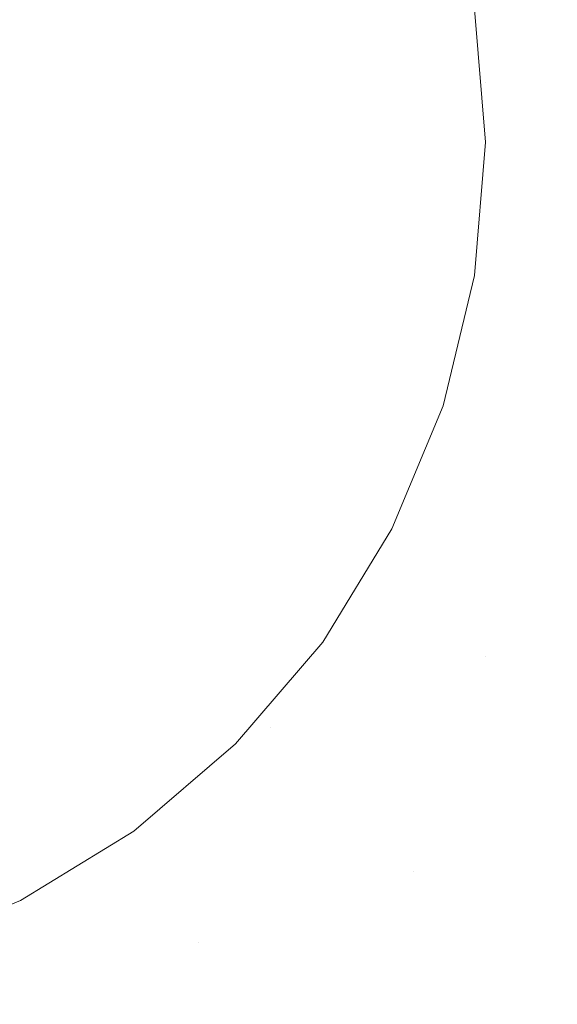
# Model space of a CAD drawing. Header units: centimetres. Extents: x -15121 to 30567, y -60641 to 0.
# Tile 423 of 656: x 1080.4823 to 1080.5455, y -23150.7141 to -23150.5984. Entities that reach past the tile are written whole.
import ezdxf

# ---------------------------------------------------------------- set-up
doc = ezdxf.new("R2010")
doc.units = ezdxf.units.CM
doc.header["$LTSCALE"] = 60
doc.layers.add('AIKA rzut sufitu wymiarowanie lobby', color=7, linetype='Continuous')
doc.layers.add('MB-uszczelki_tworzywa', color=8, linetype='Continuous', lineweight=0)
doc.styles.add('wymiar', font='txt.shx', dxfattribs={"width": 0.6})
doc.dimstyles.new('Dwudziestka', dxfattribs={"dimtxt": 7, "dimasz": 0.7, "dimexe": 5, "dimexo": 0, "dimgap": 2.5, "dimtad": 1, "dimtoh": 1, "dimdec": 3, "dimrnd": 0.5, "dimdsep": 46, "dimtxsty": 'wymiar', "dimblk": 'znacznik', "dimcen": 0, "dimdle": 5, "dimse1": 1, "dimse2": 1, "dimclrd": 256, "dimclre": 256, "dimclrt": 256, "dimadec": 0, "dimazin": 0, "dimtfac": 0.4, "dimtdec": 3, "dimtix": 1, "dimtofl": 0, "dimtmove": 2, "dimatfit": 3, "dimldrblk": 'znacznik', "dimfxl": 1, "dimtolj": 1, "dimarcsym": 0})

# ---------------------------------------------------------------- blocks, each defined once
blk = doc.blocks.new('120518', base_point=(5.2817, 995.21796))
at = {"layer": 'MB-uszczelki_tworzywa'}
for p, q in [((4.61831, 997.45845), (4.61831, 997.45845)), ((4.36585, 997.375), (4.36585, 997.375)), ((4.53381, 997.20598), (4.53381, 997.20598)), ((4.28134, 997.12253), (4.28134, 997.12253)), ((4.28134, 996.44859), (4.28134, 996.44859))]:
    blk.add_line(p, q, dxfattribs=at)
at = {"layer": 'MB-uszczelki_tworzywa', "flags": 128}
blk.add_lwpolyline([(5.59649, 995.56126), (5.44015, 995.52746), (5.2817, 995.51795), (5.12536, 995.53063), (4.97219, 995.5676), (4.82747, 995.62781), (4.69437, 995.70915), (4.57501, 995.81162), (4.47254, 995.93098), (4.3912, 996.06408), (4.33099, 996.2088), (4.29402, 996.36197), (4.28134, 996.51831), (4.29402, 996.67464), (4.33099, 996.82781), (4.3912, 996.97253), (4.47254, 997.10563), (4.57501, 997.225), (4.69437, 997.32746), (4.82747, 997.4088), (4.97219, 997.46901), (5.12536, 997.50598)], dxfattribs=at)
blk = doc.blocks.new('znacznik')
at = {"color": 0}
for points in [[(0, -5), (0, 5)], [(-4, 0), (4, 0)]]:
    blk.add_lwpolyline(points, dxfattribs=at)
at = {"color": 1}
blk.add_lwpolyline([(-2.12132, -2.12132), (2.12132, 2.12132)], dxfattribs=at)
blk = doc.blocks.new('*D7253')
at = {"layer": 'AIKA rzut sufitu wymiarowanie lobby', "lineweight": -2, "transparency": 16777216}
blk.add_line((970.46844, -23167.85278), (1342.58803, -23167.85278), dxfattribs=at)
at = {"layer": 'Defpoints', "color": 0, "transparency": 16777216}
for p in [(969.76844, -23147.52154), (1343.28803, -23147.52154), (1343.28803, -23167.85278)]:
    blk.add_point(p, dxfattribs=at)
at = {"layer": 'AIKA rzut sufitu wymiarowanie lobby', "lineweight": -2, "transparency": 16777216, "xscale": 0.7, "yscale": 0.7, "zscale": 0.7, "rotation": 180}
blk.add_blockref('znacznik', (969.76844, -23167.85278), dxfattribs=at)
at = {"layer": 'AIKA rzut sufitu wymiarowanie lobby', "lineweight": -2, "transparency": 16777216, "xscale": 0.7, "yscale": 0.7, "zscale": 0.7}
blk.add_blockref('znacznik', (1343.28803, -23167.85278), dxfattribs=at)
at = {"layer": 'AIKA rzut sufitu wymiarowanie lobby', "transparency": 16777216, "insert": (1156.52823, -23161.85278), "char_height": 7, "attachment_point": 5, "style": 'wymiar'}
blk.add_mtext('\\A1;373.5', dxfattribs=at)

msp = doc.modelspace()

# ---------------------------------------------------------------- block references
at = {"xscale": 0.1, "yscale": 0.1, "zscale": 0.1, "rotation": 180.0000000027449}
msp.add_blockref('120518', (1080.437, -23150.48278), dxfattribs=at)

# ---------------------------------------------------------------- dimensions: what is measured, and where the dimension line sits
at = {"layer": 'AIKA rzut sufitu wymiarowanie lobby', "color": 2}
dim = msp.add_linear_dim(base=(1343.28803, -23167.85278), p1=(969.76844, -23147.52154), p2=(1343.28803, -23147.52154), dimstyle='Dwudziestka', dxfattribs=at)
dim.commit()
dim.dimension.update_dxf_attribs({"geometry": '*D7253', "text_midpoint": (1156.52823, -23161.85278)})

doc.saveas('drawing.dxf')
